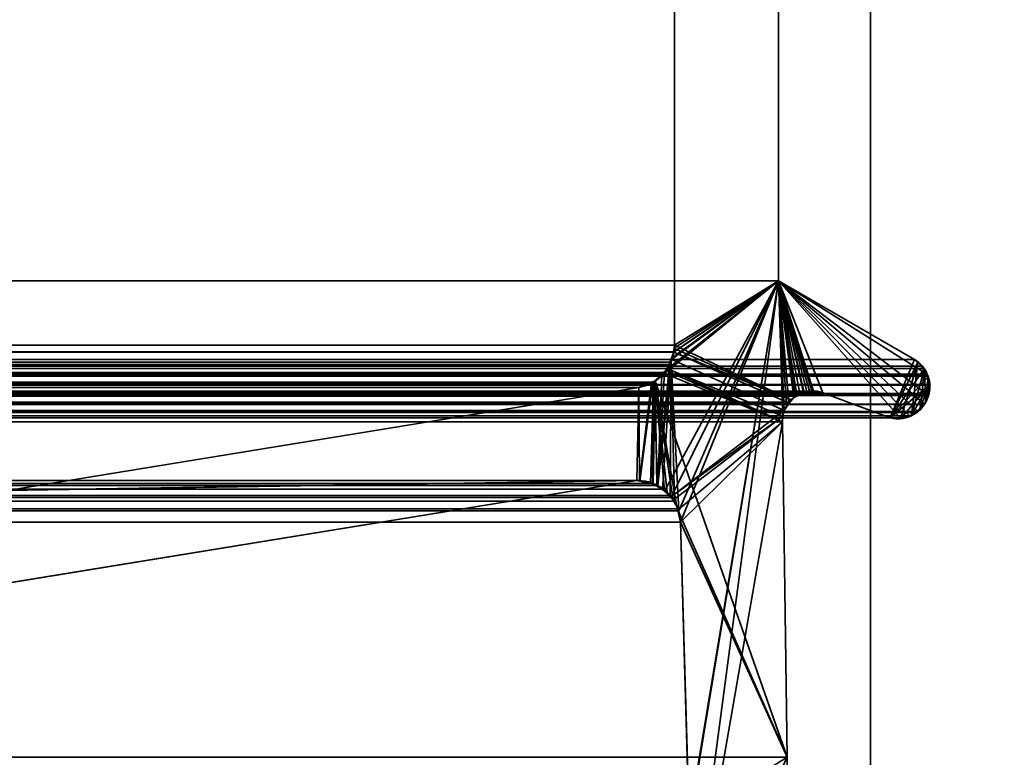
# Model space of a CAD drawing. Header units: millimetres. Extents: x -587 to 3688, y -115 to 120.
# Tile 464 of 656: x 1979 to 1989, y 3 to 10. Entities that reach past the tile are written whole.
import ezdxf

# ---------------------------------------------------------------- set-up
doc = ezdxf.new("R2010")
doc.units = ezdxf.units.MM
doc.layers.add('152', color=7, linetype='Continuous', true_color=0xffffff)

# ---------------------------------------------------------------- blocks, each defined once
blk = doc.blocks.new('UG_SURFACE_002')
at = {"layer": '152', "color": 252, "linetype": 'Continuous', "lineweight": 35}
for points in [[(2162.4999, -40, 2198), (2162.4999, 110, 2198), (837.5, 110, 2198), (837.5, -40, 2198)], [(987.5, -40, 2048.0001), (987.5, 110, 2048.0001), (2012.5, 110, 2048.0001), (2012.5, -40, 2048.0001)]]:
    blk.add_3dface(points, dxfattribs=at)
blk = doc.blocks.new('UG_SURFACE_054')
at = {"layer": '152', "color": 252, "linetype": 'Continuous', "lineweight": 35}
for points in [[(1011, -46.92, 2022.5), (1989, -46.92, 2022.5), (1989, 13.92, 2022.5), (1011, 13.92, 2022.5)], [(1012.5, -46.92, 2020.9999), (1012.5, 13.92, 2020.9999), (1987.5, 13.92, 2020.9999), (1987.5, -46.92, 2020.9999)], [(1987.5, -46.92, 2020.9999), (1987.5, 13.92, 2020.9999), (1989, 13.92, 2022.5), (1989, -46.92, 2022.5)]]:
    blk.add_3dface(points, dxfattribs=at)
blk = doc.blocks.new('UG_SURFACE_055')
at = {"layer": '152', "color": 252, "linetype": 'Continuous', "lineweight": 35}
for points in [[(1987.5, -46.92, 2020.9999), (1987.5, 13.92, 2020.9999), (1987.5, 13.92, -7), (1987.5, -46.92, -7)], [(1987.5, -46.92, -7), (1987.5, 13.92, -7), (1989, 13.92, -7), (1989, -46.92, -7)], [(1987.5, 13.92, 2020.9999), (1987.5, -46.92, 2020.9999), (1989, -46.92, 2022.5), (1989, 13.92, 2022.5)]]:
    blk.add_3dface(points, dxfattribs=at)
blk = doc.blocks.new('UG_SURFACE_057')
at = {"layer": '152', "color": 7, "linetype": 'Continuous', "lineweight": 35}
for points in [[(1014.4385, 6.7187, 2019.0616), (1014.4385, 11.8663, 2019.0616), (1985.5615, 11.8663, 2019.0616), (1985.5615, 6.7187, 2019.0616)], [(1985.5615, 6.7187, 2019.0616), (1985.5615, 11.8663, 2019.0616), (1986.5888, 11.6334, 2020.0887), (1986.5888, 7.3541, 2020.0887)], [(1986.5888, 7.3541, 2020.0887), (1986.5888, 11.6334, 2020.0887), (1013.4112, 11.6334, 2020.0887), (1013.4112, 7.3541, 2020.0887)], [(1987.9353, 6.5775, 2021.4353), (1986.5888, 7.3541, 2020.0887), (1013.4112, 7.3541, 2020.0887), (1012.0647, 6.5775, 2021.4353)], [(1986.5888, 7.3541, 2020.0887), (1985.6043, 5.0824, 2019.1042), (1985.527, 6.5518, 2019.027), (1985.5556, 6.6507, 2019.0556)], [(1985.5556, 6.6507, 2019.0556), (1985.5565, 6.6534, 2019.0566), (1986.5888, 7.3541, 2020.0887)], [(1986.5888, 7.3541, 2020.0887), (1985.5565, 6.6534, 2019.0566), (1985.5615, 6.7187, 2019.0616)], [(1985.6224, 4.9715, 2019.1224), (1985.6043, 5.0824, 2019.1042), (1986.5888, 7.3541, 2020.0887)], [(1985.7049, 2.0412, 2019.2049), (1985.6224, 4.9715, 2019.1224), (1986.5888, 7.3541, 2020.0887)], [(1985.6853, 0.5531, 2019.1853), (1986.5888, 7.3541, 2020.0887), (1986.6327, 6.0214, 2020.1328), (1986.6284, 5.9608, 2020.1285)], [(1985.6882, 1.8784, 2019.1882), (1986.5888, 7.3541, 2020.0887), (1985.6853, 0.5531, 2019.1853)], [(1986.5888, 7.3541, 2020.0887), (1985.6882, 1.8784, 2019.1882), (1985.7012, 1.9603, 2019.2013)], [(1986.5888, 7.3541, 2020.0887), (1985.7012, 1.9603, 2019.2013), (1985.7049, 2.0412, 2019.2049)], [(1988.0723, 6.222, 2021.5724), (1986.5888, 7.3541, 2020.0887), (1988.0571, 6.4344, 2021.5571), (1988.0626, 6.4236, 2021.5626)], [(1988.0571, 6.4344, 2021.5571), (1986.5888, 7.3541, 2020.0887), (1987.9353, 6.5775, 2021.4353), (1988.0043, 6.5123, 2021.5044)], [(1986.5888, 7.3541, 2020.0887), (1987.8838, 6.0204, 2021.3838), (1987.8387, 5.9996, 2021.3387), (1987.7932, 6.0002, 2021.2932)], [(1986.5888, 7.3541, 2020.0887), (1987.9681, 6.0644, 2021.4679), (1987.9593, 6.0552, 2021.4593), (1987.8838, 6.0204, 2021.3838)], [(1988.0723, 6.222, 2021.5724), (1988.0346, 6.1368, 2021.5347), (1986.5888, 7.3541, 2020.0887)], [(1986.5888, 7.3541, 2020.0887), (1987.0291, 6.2483, 2020.529), (1986.9342, 6.2604, 2020.4341)], [(1988.0346, 6.1368, 2021.5347), (1988.0327, 6.1326, 2021.5328), (1987.9681, 6.0644, 2021.4679), (1986.5888, 7.3541, 2020.0887)], [(1986.5888, 7.3541, 2020.0887), (1986.6465, 6.0731, 2020.1464), (1986.6327, 6.0214, 2020.1328)], [(1986.5888, 7.3541, 2020.0887), (1986.8951, 6.2655, 2020.395), (1986.8431, 6.248, 2020.3431)], [(1987.7932, 6.0002, 2021.2932), (1987.6932, 6.0016, 2021.1933), (1987.0291, 6.2483, 2020.529), (1986.5888, 7.3541, 2020.0887)], [(1986.5888, 7.3541, 2020.0887), (1986.6917, 6.1535, 2020.1917), (1986.6465, 6.0731, 2020.1464)], [(1986.5888, 7.3541, 2020.0887), (1986.7715, 6.2239, 2020.2715), (1986.7603, 6.214, 2020.2603)], [(1986.9342, 6.2604, 2020.4341), (1986.8951, 6.2655, 2020.395), (1986.5888, 7.3541, 2020.0887)], [(1986.8431, 6.248, 2020.3431), (1986.7715, 6.2239, 2020.2715), (1986.5888, 7.3541, 2020.0887)], [(1986.7603, 6.214, 2020.2603), (1986.6936, 6.1552, 2020.1936), (1986.6917, 6.1535, 2020.1917), (1986.5888, 7.3541, 2020.0887)], [(1014.4385, 6.7187, 2019.0616), (1985.5565, 6.6534, 2019.0566), (1985.5556, 6.6507, 2019.0556)], [(1014.4385, 6.7187, 2019.0616), (1985.5615, 6.7187, 2019.0616), (1985.5565, 6.6534, 2019.0566)], [(1985.5556, 6.6507, 2019.0556), (1014.4473, 6.6515, 2019.0525), (1014.4385, 6.7187, 2019.0616)], [(1014.4473, 6.6515, 2019.0525), (1985.5556, 6.6507, 2019.0556), (1985.527, 6.5518, 2019.027)], [(1014.4531, 6.6087, 2019.047), (1014.4473, 6.6515, 2019.0525), (1985.527, 6.5518, 2019.027)], [(1012.0647, 6.5775, 2021.4353), (1011.9947, 6.5146, 2021.5054), (1988.0043, 6.5123, 2021.5044)], [(1988.0043, 6.5123, 2021.5044), (1987.9353, 6.5775, 2021.4353), (1012.0647, 6.5775, 2021.4353)], [(1014.4531, 6.6087, 2019.047), (1985.527, 6.5518, 2019.027), (1985.512, 6.5272, 2019.012)], [(1985.512, 6.5272, 2019.012), (1014.4871, 6.5255, 2019.0129), (1014.4531, 6.6087, 2019.047)], [(1014.4925, 6.5122, 2019.0074), (1014.4871, 6.5255, 2019.0129), (1985.512, 6.5272, 2019.012)], [(1014.4925, 6.5122, 2019.0074), (1985.512, 6.5272, 2019.012), (1985.4639, 6.449, 2018.9638)], [(1985.4419, 5.297, 2018.9419), (1985.3976, 5.3323, 2018.8975), (1985.527, 6.5518, 2019.027)], [(1985.512, 6.5272, 2019.012), (1985.527, 6.5518, 2019.027), (1985.3976, 5.3323, 2018.8975)], [(1985.3976, 5.3323, 2018.8975), (1985.4639, 6.449, 2018.9638), (1985.512, 6.5272, 2019.012)], [(1985.527, 6.5518, 2019.027), (1985.5202, 5.2345, 2019.0203), (1985.4419, 5.297, 2018.9419)], [(1985.5615, 5.178, 2019.0616), (1985.5366, 5.2122, 2019.0365), (1985.5202, 5.2345, 2019.0203), (1985.527, 6.5518, 2019.027)], [(1985.527, 6.5518, 2019.027), (1985.6043, 5.0824, 2019.1042), (1985.5958, 5.1012, 2019.0959), (1985.5615, 5.178, 2019.0616)], [(1011.9365, 6.4244, 2021.5633), (1011.9354, 6.4222, 2021.5647), (1988.068, 6.4131, 2021.5681)], [(1011.9424, 6.4347, 2021.5576), (1011.9365, 6.4244, 2021.5633), (1988.0626, 6.4236, 2021.5626)], [(1988.068, 6.4131, 2021.5681), (1988.0626, 6.4236, 2021.5626), (1011.9365, 6.4244, 2021.5633)], [(1011.9799, 6.5013, 2021.5201), (1011.9424, 6.4347, 2021.5576), (1988.0571, 6.4344, 2021.5571)], [(1988.0626, 6.4236, 2021.5626), (1988.0571, 6.4344, 2021.5571), (1011.9424, 6.4347, 2021.5576)], [(1011.9947, 6.5146, 2021.5054), (1011.9799, 6.5013, 2021.5201), (1988.0294, 6.4886, 2021.5294)], [(1011.9799, 6.5013, 2021.5201), (1988.0571, 6.4344, 2021.5571), (1988.0294, 6.4886, 2021.5294)], [(1988.0294, 6.4886, 2021.5294), (1988.0043, 6.5123, 2021.5044), (1011.9947, 6.5146, 2021.5054)], [(1014.4925, 6.5122, 2019.0074), (1985.4639, 6.449, 2018.9638), (1985.4354, 6.4249, 2018.9354)], [(1985.4354, 6.4249, 2018.9354), (1014.5636, 6.4213, 2018.9364), (1014.4925, 6.5122, 2019.0074)], [(1014.5705, 6.4125, 2018.9295), (1014.5636, 6.4213, 2018.9364), (1985.4354, 6.4249, 2018.9354)], [(1014.625, 6.3688, 2018.8751), (1014.5705, 6.4125, 2018.9295), (1985.4354, 6.4249, 2018.9354)], [(1014.625, 6.3688, 2018.8751), (1985.4354, 6.4249, 2018.9354), (1985.3528, 6.3547, 2018.8527)], [(1985.3976, 5.3323, 2018.8975), (1985.3528, 6.3547, 2018.8527), (1985.4354, 6.4249, 2018.9354)], [(1985.4354, 6.4249, 2018.9354), (1985.4639, 6.449, 2018.9638), (1985.3976, 5.3323, 2018.8975)], [(1988.0043, 6.5123, 2021.5044), (1988.0294, 6.4886, 2021.5294), (1988.0571, 6.4344, 2021.5571)], [(1988.0723, 6.222, 2021.5724), (1988.0626, 6.4236, 2021.5626), (1988.068, 6.4131, 2021.5681), (1988.084, 6.331, 2021.584)], [(1988.0792, 6.243, 2021.5793), (1011.9154, 6.3315, 2021.5845), (1011.9141, 6.3011, 2021.5859)], [(1011.9158, 6.3416, 2021.5843), (1011.9154, 6.3315, 2021.5845), (1988.084, 6.331, 2021.584)], [(1011.9154, 6.3315, 2021.5845), (1988.0792, 6.243, 2021.5793), (1988.0856, 6.3226, 2021.5857)], [(1988.0856, 6.3226, 2021.5857), (1988.084, 6.331, 2021.584), (1011.9154, 6.3315, 2021.5845)], [(1011.9354, 6.4222, 2021.5647), (1011.9158, 6.3416, 2021.5843), (1988.084, 6.331, 2021.584)], [(1011.9354, 6.4222, 2021.5647), (1988.084, 6.331, 2021.584), (1988.068, 6.4131, 2021.5681)], [(1014.625, 6.3688, 2018.8751), (1985.3528, 6.3547, 2018.8527), (1985.3343, 6.3481, 2018.8344)], [(1985.3343, 6.3481, 2018.8344), (1014.6664, 6.3523, 2018.8336), (1014.625, 6.3688, 2018.8751)], [(1014.6664, 6.3523, 2018.8336), (1985.3343, 6.3481, 2018.8344), (1985.2079, 6.3024, 2018.708)], [(1985.2079, 6.3024, 2018.708), (1014.7921, 6.3024, 2018.708), (1014.6664, 6.3523, 2018.8336)], [(1985.2079, 6.3024, 2018.708), (1985.3343, 6.3481, 2018.8344), (1985.2164, 5.3809, 2018.7163)], [(1985.3245, 5.3519, 2018.8246), (1985.2164, 5.3809, 2018.7163), (1985.3343, 6.3481, 2018.8344), (1985.3528, 6.3547, 2018.8527)], [(1985.3528, 6.3547, 2018.8527), (1985.3976, 5.3323, 2018.8975), (1985.3245, 5.3519, 2018.8246)], [(1988.0723, 6.222, 2021.5724), (1988.084, 6.331, 2021.584), (1988.0856, 6.3226, 2021.5857), (1988.0792, 6.243, 2021.5793)], [(1011.9141, 6.3011, 2021.5859), (1011.9234, 6.2316, 2021.5766), (1988.0766, 6.2316, 2021.5766)], [(1988.0766, 6.2316, 2021.5766), (1988.0792, 6.243, 2021.5793), (1011.9141, 6.3011, 2021.5859)], [(1011.9234, 6.2316, 2021.5766), (1011.9276, 6.2218, 2021.5724), (1988.0723, 6.222, 2021.5724)], [(1988.0723, 6.222, 2021.5724), (1988.0766, 6.2316, 2021.5766), (1011.9234, 6.2316, 2021.5766)], [(1987.0291, 6.2483, 2020.529), (1987.6932, 6.0016, 2021.1933), (1012.3068, 6.0016, 2021.1933), (1012.9709, 6.2483, 2020.529)], [(1012.9709, 6.2483, 2020.529), (1013.0657, 6.2609, 2020.4341), (1986.9342, 6.2604, 2020.4341)], [(1986.9342, 6.2604, 2020.4341), (1987.0291, 6.2483, 2020.529), (1012.9709, 6.2483, 2020.529)], [(1986.8951, 6.2655, 2020.395), (1013.0657, 6.2609, 2020.4341), (1013.1023, 6.2657, 2020.3977)], [(1986.8951, 6.2655, 2020.395), (1986.9342, 6.2604, 2020.4341), (1013.0657, 6.2609, 2020.4341)], [(1013.1023, 6.2657, 2020.3977), (1986.8431, 6.248, 2020.3431), (1986.8951, 6.2655, 2020.395)], [(1013.1023, 6.2657, 2020.3977), (1013.1569, 6.2479, 2020.3431), (1986.8431, 6.248, 2020.3431)], [(1986.7715, 6.2239, 2020.2715), (1986.8431, 6.248, 2020.3431), (1013.1569, 6.2479, 2020.3431)], [(1986.7715, 6.2239, 2020.2715), (1013.1569, 6.2479, 2020.3431), (1013.2265, 6.2251, 2020.2734)], [(1021.0108, 5.2872, 2012.4891), (1014.7921, 6.3024, 2018.708), (1985.2079, 6.3024, 2018.708), (1978.9892, 5.2872, 2012.4891)], [(1978.9892, 5.2872, 2012.4891), (1985.2079, 6.3024, 2018.708), (1985.1892, 5.381, 2018.6892), (1976.0852, 3.8982, 2009.5851)], [(1985.2079, 6.3024, 2018.708), (1985.2164, 5.3809, 2018.7163), (1985.1892, 5.381, 2018.6892)], [(1988.0792, 6.243, 2021.5793), (1988.0766, 6.2316, 2021.5766), (1988.0723, 6.222, 2021.5724)], [(1988.0723, 6.222, 2021.5724), (1011.9276, 6.2218, 2021.5724), (1011.9596, 6.1447, 2021.5404)], [(1988.0723, 6.222, 2021.5724), (1011.9596, 6.1447, 2021.5404), (1011.9656, 6.1377, 2021.5344)], [(1011.9656, 6.1377, 2021.5344), (1988.0346, 6.1368, 2021.5347), (1988.0723, 6.222, 2021.5724)], [(1988.0346, 6.1368, 2021.5347), (1011.9656, 6.1377, 2021.5344), (1012.0267, 6.0664, 2021.4734)], [(1988.0327, 6.1326, 2021.5328), (1988.0346, 6.1368, 2021.5347), (1012.0267, 6.0664, 2021.4734)], [(1988.0327, 6.1326, 2021.5328), (1012.0267, 6.0664, 2021.4734), (1012.0314, 6.0638, 2021.4686)], [(1012.0314, 6.0638, 2021.4686), (1987.9681, 6.0644, 2021.4679), (1988.0327, 6.1326, 2021.5328)], [(1013.2265, 6.2251, 2020.2734), (1986.7603, 6.214, 2020.2603), (1986.7715, 6.2239, 2020.2715)], [(1013.2265, 6.2251, 2020.2734), (1013.2396, 6.2137, 2020.2603), (1986.7603, 6.214, 2020.2603)], [(1986.7603, 6.214, 2020.2603), (1013.2396, 6.2137, 2020.2603), (1013.3065, 6.1556, 2020.1936)], [(1013.3065, 6.1556, 2020.1936), (1986.6936, 6.1552, 2020.1936), (1986.7603, 6.214, 2020.2603)], [(1986.6917, 6.1535, 2020.1917), (1013.3065, 6.1556, 2020.1936), (1013.3069, 6.1552, 2020.1931)], [(1986.6917, 6.1535, 2020.1917), (1986.6936, 6.1552, 2020.1936), (1013.3065, 6.1556, 2020.1936)], [(1013.3069, 6.1552, 2020.1931), (1986.6465, 6.0731, 2020.1464), (1986.6917, 6.1535, 2020.1917)], [(1013.3069, 6.1552, 2020.1931), (1013.3535, 6.0731, 2020.1464), (1986.6465, 6.0731, 2020.1464)], [(1987.9593, 6.0552, 2021.4593), (1987.9681, 6.0644, 2021.4679), (1012.0314, 6.0638, 2021.4686)], [(1012.0314, 6.0638, 2021.4686), (1012.116, 6.018, 2021.384), (1987.8838, 6.0204, 2021.3838)], [(1987.8838, 6.0204, 2021.3838), (1987.9593, 6.0552, 2021.4593), (1012.0314, 6.0638, 2021.4686)], [(1986.6327, 6.0214, 2020.1328), (1013.3535, 6.0731, 2020.1464), (1013.3715, 5.9802, 2020.1285)], [(1986.6327, 6.0214, 2020.1328), (1986.6465, 6.0731, 2020.1464), (1013.3535, 6.0731, 2020.1464)], [(1987.8387, 5.9996, 2021.3387), (1987.8838, 6.0204, 2021.3838), (1012.116, 6.018, 2021.384)], [(1987.8387, 5.9996, 2021.3387), (1012.116, 6.018, 2021.384), (1012.1393, 6.0054, 2021.3606)], [(1012.1393, 6.0054, 2021.3606), (1012.2069, 6.0038, 2021.2932), (1987.7932, 6.0002, 2021.2932)], [(1987.7932, 6.0002, 2021.2932), (1987.8387, 5.9996, 2021.3387), (1012.1393, 6.0054, 2021.3606)], [(1012.2069, 6.0038, 2021.2932), (1012.3068, 6.0016, 2021.1933), (1987.6932, 6.0016, 2021.1933)], [(1987.6932, 6.0016, 2021.1933), (1987.7932, 6.0002, 2021.2932), (1012.2069, 6.0038, 2021.2932)], [(1986.675, 2.6459, 2020.175), (1986.6284, 5.9608, 2020.1285), (1013.3716, 5.9608, 2020.1285), (1013.325, 2.6459, 2020.175)], [(1013.3715, 5.9802, 2020.1285), (1986.6284, 5.9608, 2020.1285), (1986.6327, 6.0214, 2020.1328)], [(1013.3715, 5.9802, 2020.1285), (1013.3716, 5.9608, 2020.1285), (1986.6284, 5.9608, 2020.1285)], [(1985.6876, 0.5521, 2019.1877), (1985.6853, 0.5531, 2019.1853), (1986.6284, 5.9608, 2020.1285)], [(1985.6876, 0.5521, 2019.1877), (1986.6284, 5.9608, 2020.1285), (1986.675, 2.6459, 2020.175)], [(1014.5571, 5.2979, 2018.9428), (1014.6747, 5.3615, 2018.8253), (1985.3245, 5.3519, 2018.8246)], [(1985.2164, 5.3809, 2018.7163), (1014.6747, 5.3615, 2018.8253), (1014.6782, 5.3634, 2018.8217)], [(1985.2164, 5.3809, 2018.7163), (1985.3245, 5.3519, 2018.8246), (1014.6747, 5.3615, 2018.8253)], [(1014.6782, 5.3634, 2018.8217), (1014.8108, 5.381, 2018.6892), (1985.1892, 5.381, 2018.6892)], [(1985.1892, 5.381, 2018.6892), (1985.2164, 5.3809, 2018.7163), (1014.6782, 5.3634, 2018.8217)], [(1014.8108, 5.381, 2018.6892), (1023.9148, 3.8982, 2009.5851), (1976.0852, 3.8982, 2009.5851), (1985.1892, 5.381, 2018.6892)], [(1985.5202, 5.2345, 2019.0203), (1014.4651, 5.2089, 2019.0349), (1014.528, 5.2822, 2018.9719)], [(1985.5202, 5.2345, 2019.0203), (1014.528, 5.2822, 2018.9719), (1014.5571, 5.2979, 2018.9428)], [(1985.3245, 5.3519, 2018.8246), (1985.3976, 5.3323, 2018.8975), (1014.5571, 5.2979, 2018.9428)], [(1985.3976, 5.3323, 2018.8975), (1985.4419, 5.297, 2018.9419), (1014.5571, 5.2979, 2018.9428)], [(1014.5571, 5.2979, 2018.9428), (1985.4419, 5.297, 2018.9419), (1985.5202, 5.2345, 2019.0203)], [(1985.5615, 5.178, 2019.0616), (1014.4042, 5.1012, 2019.0959), (1014.4385, 5.178, 2019.0616)], [(1985.5615, 5.178, 2019.0616), (1985.5958, 5.1012, 2019.0959), (1014.4042, 5.1012, 2019.0959)], [(1985.5615, 5.178, 2019.0616), (1014.4385, 5.178, 2019.0616), (1014.4651, 5.2089, 2019.0349)], [(1985.5202, 5.2345, 2019.0203), (1985.5366, 5.2122, 2019.0365), (1014.4651, 5.2089, 2019.0349)], [(1014.4651, 5.2089, 2019.0349), (1985.5366, 5.2122, 2019.0365), (1985.5615, 5.178, 2019.0616)], [(1985.6224, 4.9715, 2019.1224), (1014.3776, 4.9715, 2019.1224), (1014.3957, 5.0824, 2019.1042)], [(1014.3957, 5.0824, 2019.1042), (1014.4042, 5.1012, 2019.0959), (1985.5958, 5.1012, 2019.0959), (1985.6043, 5.0824, 2019.1042)], [(1985.6043, 5.0824, 2019.1042), (1985.6224, 4.9715, 2019.1224), (1014.3957, 5.0824, 2019.1042)], [(1014.2951, 2.0412, 2019.2049), (1014.3776, 4.9715, 2019.1224), (1985.6224, 4.9715, 2019.1224), (1985.7049, 2.0412, 2019.2049)]]:
    blk.add_3dface(points, dxfattribs=at)
blk = doc.blocks.new('UG_SURFACE_058')
at = {"layer": '152', "color": 7, "linetype": 'Continuous', "lineweight": 35}
for points in [[(1986.5888, 11.6334, -7), (1986.5888, 7.3541, -7), (1985.5615, 6.7187, -7), (1985.5615, 11.8663, -7)], [(1986.5888, 7.3541, 2020.0887), (1986.5888, 11.6334, 2020.0887), (1985.5615, 11.8663, 2019.0616), (1985.5615, 6.7187, 2019.0616)], [(1985.5615, 6.7187, 2019.0616), (1985.5615, 11.8663, 2019.0616), (1985.5615, 11.8663, -7), (1985.5615, 6.7187, -7)], [(1986.5888, 7.3541, -7), (1986.5888, 11.6334, -7), (1986.5888, 11.6334, 2020.0887), (1986.5888, 7.3541, 2020.0887)], [(1986.5888, 7.3541, 2020.0887), (1985.3693, 6.365, 2018.8692), (1985.3867, 5.3379, 2018.8868), (1985.462, 5.2773, 2018.9619)], [(1985.4517, 6.4465, 2018.9517), (1985.3693, 6.365, 2018.8692), (1986.5888, 7.3541, 2020.0887)], [(1986.5888, 7.3541, 2020.0887), (1985.4754, 6.4699, 2018.9755), (1985.4517, 6.4465, 2018.9517)], [(1985.462, 5.2773, 2018.9619), (1985.5305, 5.2222, 2019.0306), (1986.5888, 7.3541, 2020.0887)], [(1986.5888, 7.3541, 2020.0887), (1985.491, 6.4854, 2018.991), (1985.4754, 6.4699, 2018.9755)], [(1985.5359, 6.5803, 2019.0358), (1985.491, 6.4854, 2018.991), (1986.5888, 7.3541, 2020.0887)], [(1986.6465, 6.0731, 2020.1464), (1986.6681, 6.1188, 2020.1681), (1986.5888, 7.3541, 2020.0887), (1985.5305, 5.2222, 2019.0306)], [(1986.5888, 7.3541, 2020.0887), (1985.5433, 6.596, 2019.0432), (1985.5359, 6.5803, 2019.0358)], [(1985.5571, 6.6889, 2019.057), (1985.5433, 6.596, 2019.0432), (1986.5888, 7.3541, 2020.0887)], [(1986.5888, 7.3541, 2020.0887), (1985.5615, 6.7187, 2019.0616), (1985.5571, 6.6889, 2019.057)], [(1986.7524, 6.2053, -7), (1986.7128, 6.1775, -7), (1985.5615, 6.7187, -7), (1986.5888, 7.3541, -7)], [(1987.9353, 6.5775, -7), (1986.5888, 7.3541, -7), (1986.5888, 7.3541, 2020.0887), (1987.9353, 6.5775, 2021.4353)], [(1986.5888, 7.3541, -7), (1986.8017, 6.2399, -7), (1986.7524, 6.2053, -7)], [(1986.5888, 7.3541, -7), (1986.9205, 6.267, -7), (1986.8373, 6.248, -7)], [(1987.6932, 6.0016, -7), (1987.0291, 6.2483, -7), (1986.5888, 7.3541, -7), (1987.9353, 6.5775, -7)], [(1986.8373, 6.248, -7), (1986.8017, 6.2399, -7), (1986.5888, 7.3541, -7)], [(1986.5888, 7.3541, -7), (1987.0291, 6.2483, -7), (1986.9344, 6.2646, -7)], [(1986.9344, 6.2646, -7), (1986.9205, 6.267, -7), (1986.5888, 7.3541, -7)], [(1986.5888, 7.3541, 2020.0887), (1986.7417, 6.2033, 2020.2415), (1986.75, 6.2071, 2020.2501)], [(1986.5888, 7.3541, 2020.0887), (1986.6681, 6.1188, 2020.1681), (1986.6915, 6.1456, 2020.1914)], [(1986.5888, 7.3541, 2020.0887), (1986.8686, 6.2615, 2020.3686), (1986.9344, 6.2561, 2020.4344)], [(1986.75, 6.2071, 2020.2501), (1986.8375, 6.2472, 2020.3376), (1986.5888, 7.3541, 2020.0887)], [(1986.9344, 6.2561, 2020.4344), (1987.0291, 6.2483, 2020.529), (1986.5888, 7.3541, 2020.0887)], [(1986.6915, 6.1456, 2020.1914), (1986.7417, 6.2033, 2020.2415), (1986.5888, 7.3541, 2020.0887)], [(1986.8375, 6.2472, 2020.3376), (1986.8686, 6.2615, 2020.3686), (1986.5888, 7.3541, 2020.0887)], [(1987.9353, 6.5775, 2021.4353), (1986.5888, 7.3541, 2020.0887), (1987.0291, 6.2483, 2020.529), (1987.6932, 6.0016, 2021.1933)], [(1985.5615, 6.7187, -7), (1985.559, 6.688, -7), (1985.5571, 6.6889, 2019.057)], [(1985.5571, 6.6889, 2019.057), (1985.5615, 6.7187, 2019.0616), (1985.5615, 6.7187, -7)], [(1985.559, 6.688, -7), (1985.5615, 6.7187, -7), (1986.7128, 6.1775, -7)], [(1986.6935, 6.1471, -7), (1986.6465, 6.0731, -7), (1985.5292, 6.5819, -7), (1985.5559, 6.6496, -7)], [(1985.5559, 6.6496, -7), (1985.5292, 6.5819, -7), (1985.5359, 6.5803, 2019.0358)], [(1985.559, 6.688, -7), (1985.5559, 6.6496, -7), (1985.5359, 6.5803, 2019.0358)], [(1985.5359, 6.5803, 2019.0358), (1985.5433, 6.596, 2019.0432), (1985.559, 6.688, -7)], [(1985.5433, 6.596, 2019.0432), (1985.5571, 6.6889, 2019.057), (1985.559, 6.688, -7)], [(1986.7128, 6.1775, -7), (1985.5559, 6.6496, -7), (1985.559, 6.688, -7)], [(1985.5559, 6.6496, -7), (1986.7128, 6.1775, -7), (1986.6935, 6.1471, -7)], [(1985.5292, 6.5819, -7), (1985.4916, 6.4863, -7), (1985.491, 6.4854, 2018.991)], [(1985.491, 6.4854, 2018.991), (1985.5359, 6.5803, 2019.0358), (1985.5292, 6.5819, -7)], [(1985.4916, 6.4863, -7), (1985.5292, 6.5819, -7), (1986.6465, 6.0731, -7), (1986.6321, 6.0177, -7)], [(1987.9353, 6.5775, -7), (1987.9488, 6.5687, -7), (1987.9656, 6.5516, -7), (1987.6932, 6.0016, -7)], [(1987.6932, 6.0016, 2021.1933), (1987.9657, 6.5488, 2021.4658), (1987.9353, 6.5775, 2021.4353)], [(1987.6932, 6.0016, -7), (1987.9656, 6.5516, -7), (1988.0304, 6.485, -7)], [(1987.9657, 6.5488, 2021.4658), (1987.6932, 6.0016, 2021.1933), (1987.8031, 6.0057, 2021.3032)], [(1987.9657, 6.5488, 2021.4658), (1987.8031, 6.0057, 2021.3032), (1987.8696, 6.0082, 2021.3697), (1987.9025, 6.028, 2021.4026)], [(1988.0309, 6.4854, 2021.5309), (1988.0294, 6.4886, 2021.5294), (1987.9657, 6.5488, 2021.4658), (1987.9025, 6.028, 2021.4026)], [(1987.9656, 6.5516, -7), (1987.9488, 6.5687, -7), (1987.9353, 6.5775, 2021.4353)], [(1987.9353, 6.5775, 2021.4353), (1987.9657, 6.5488, 2021.4658), (1987.9656, 6.5516, -7)], [(1987.9488, 6.5687, -7), (1987.9353, 6.5775, -7), (1987.9353, 6.5775, 2021.4353)], [(1988.0304, 6.485, -7), (1987.9656, 6.5516, -7), (1987.9657, 6.5488, 2021.4658)], [(1987.9657, 6.5488, 2021.4658), (1988.0294, 6.4886, 2021.5294), (1988.0304, 6.485, -7)], [(1985.3693, 6.365, 2018.8692), (1985.4517, 6.4465, 2018.9517), (1985.4498, 6.4447, -7)], [(1985.4498, 6.4447, -7), (1985.3703, 6.3656, -7), (1985.3693, 6.365, 2018.8692)], [(1986.6284, 5.9608, -7), (1986.675, 2.6459, -7), (1985.3703, 6.3656, -7), (1985.4498, 6.4447, -7)], [(1986.6284, 5.9608, -7), (1985.4498, 6.4447, -7), (1985.4743, 6.4691, -7)], [(1985.4743, 6.4691, -7), (1985.4498, 6.4447, -7), (1985.4517, 6.4465, 2018.9517)], [(1985.4517, 6.4465, 2018.9517), (1985.4754, 6.4699, 2018.9755), (1985.4743, 6.4691, -7)], [(1985.4743, 6.4691, -7), (1985.4916, 6.4863, -7), (1986.6284, 5.9608, -7)], [(1985.4916, 6.4863, -7), (1985.4743, 6.4691, -7), (1985.4754, 6.4699, 2018.9755)], [(1985.4754, 6.4699, 2018.9755), (1985.491, 6.4854, 2018.991), (1985.4916, 6.4863, -7)], [(1986.6321, 6.0177, -7), (1986.6284, 5.9608, -7), (1985.4916, 6.4863, -7)], [(1988.0304, 6.485, -7), (1988.0347, 6.4807, -7), (1988.0645, 6.4048, -7), (1987.6932, 6.0016, -7)], [(1988.0309, 6.4854, 2021.5309), (1987.9025, 6.028, 2021.4026), (1987.9876, 6.0792, 2021.4877), (1987.9889, 6.0809, 2021.4889)], [(1987.9889, 6.0809, 2021.4889), (1988.0427, 6.1542, 2021.5428), (1988.0309, 6.4854, 2021.5309)], [(1988.0294, 6.4886, 2021.5294), (1988.0309, 6.4854, 2021.5309), (1988.0304, 6.485, -7)], [(1988.0347, 6.4807, -7), (1988.0304, 6.485, -7), (1988.0309, 6.4854, 2021.5309)], [(1988.0645, 6.4048, -7), (1988.0347, 6.4807, -7), (1988.0309, 6.4854, 2021.5309)], [(1988.0309, 6.4854, 2021.5309), (1988.0679, 6.405, 2021.5678), (1988.0645, 6.4048, -7)], [(1988.0679, 6.405, 2021.5678), (1988.0309, 6.4854, 2021.5309), (1988.0427, 6.1542, 2021.5428)], [(1985.3468, 6.3562, 2018.8468), (1985.2079, 6.3024, 2018.708), (1985.1892, 5.381, 2018.6892), (1985.2177, 5.3748, 2018.7178)], [(1985.2176, 5.3764, -7), (1985.1892, 5.381, -7), (1985.2079, 6.3024, -7), (1985.346, 6.3561, -7)], [(1985.2079, 6.3024, 2018.708), (1985.3468, 6.3562, 2018.8468), (1985.346, 6.3561, -7)], [(1985.346, 6.3561, -7), (1985.2079, 6.3024, -7), (1985.2079, 6.3024, 2018.708)], [(1985.346, 6.3561, -7), (1985.3436, 5.3562, -7), (1985.2176, 5.3764, -7)], [(1985.2177, 5.3748, 2018.7178), (1985.3517, 5.3455, 2018.8518), (1985.3693, 6.365, 2018.8692), (1985.3468, 6.3562, 2018.8468)], [(1985.346, 6.3561, -7), (1985.3703, 6.3656, -7), (1985.3436, 5.3562, -7)], [(1985.3516, 5.3513, -7), (1985.3436, 5.3562, -7), (1985.3703, 6.3656, -7)], [(1985.3703, 6.3656, -7), (1985.346, 6.3561, -7), (1985.3468, 6.3562, 2018.8468)], [(1985.3468, 6.3562, 2018.8468), (1985.3693, 6.365, 2018.8692), (1985.3703, 6.3656, -7)], [(1985.4631, 5.2826, -7), (1985.3516, 5.3513, -7), (1985.3703, 6.3656, -7)], [(1985.3517, 5.3455, 2018.8518), (1985.3867, 5.3379, 2018.8868), (1985.3693, 6.365, 2018.8692)], [(1985.3703, 6.3656, -7), (1985.4904, 5.2657, -7), (1985.4631, 5.2826, -7)], [(1985.3703, 6.3656, -7), (1985.5816, 5.1408, -7), (1985.5469, 5.1883, -7)], [(1985.5469, 5.1883, -7), (1985.4904, 5.2657, -7), (1985.3703, 6.3656, -7)], [(1985.5944, 5.0879, -7), (1985.5816, 5.1408, -7), (1985.3703, 6.3656, -7), (1986.675, 2.6459, -7)], [(1988.0645, 6.4048, -7), (1988.0812, 6.3623, -7), (1988.0798, 6.3226, -7), (1987.6932, 6.0016, -7)], [(1988.0832, 6.3218, 2021.5833), (1988.0757, 6.388, 2021.5757), (1988.0679, 6.405, 2021.5678), (1988.0427, 6.1542, 2021.5428)], [(1988.0812, 6.3623, -7), (1988.0645, 6.4048, -7), (1988.0679, 6.405, 2021.5678)], [(1988.0679, 6.405, 2021.5678), (1988.0757, 6.388, 2021.5757), (1988.0812, 6.3623, -7)], [(1988.0798, 6.3226, -7), (1988.0812, 6.3623, -7), (1988.0757, 6.388, 2021.5757)], [(1988.0757, 6.388, 2021.5757), (1988.0832, 6.3218, 2021.5833), (1988.0798, 6.3226, -7)], [(1976.0852, 3.8982, 2009.5851), (1985.1892, 5.381, 2018.6892), (1985.2079, 6.3024, 2018.708), (1978.9892, 5.2872, 2012.4891)], [(1978.9892, 5.2872, -7), (1985.2079, 6.3024, -7), (1985.1892, 5.381, -7)], [(1978.9892, 5.2872, 2012.4891), (1985.2079, 6.3024, 2018.708), (1985.2079, 6.3024, -7), (1978.9892, 5.2872, -7)], [(1986.8017, 6.2399, -7), (1986.8375, 6.2472, 2020.3376), (1986.75, 6.2071, 2020.2501)], [(1986.75, 6.2071, 2020.2501), (1986.7524, 6.2053, -7), (1986.8017, 6.2399, -7)], [(1986.8017, 6.2399, -7), (1986.8373, 6.248, -7), (1986.8375, 6.2472, 2020.3376)], [(1986.8686, 6.2615, 2020.3686), (1986.8373, 6.248, -7), (1986.9205, 6.267, -7)], [(1986.8686, 6.2615, 2020.3686), (1986.8375, 6.2472, 2020.3376), (1986.8373, 6.248, -7)], [(1986.9205, 6.267, -7), (1986.9344, 6.2561, 2020.4344), (1986.8686, 6.2615, 2020.3686)], [(1986.9205, 6.267, -7), (1986.9344, 6.2646, -7), (1986.9344, 6.2561, 2020.4344)], [(1986.9344, 6.2561, 2020.4344), (1986.9344, 6.2646, -7), (1987.0291, 6.2483, -7)], [(1987.0291, 6.2483, -7), (1987.0291, 6.2483, 2020.529), (1986.9344, 6.2561, 2020.4344)], [(1987.0291, 6.2483, -7), (1987.6932, 6.0016, -7), (1987.6932, 6.0016, 2021.1933), (1987.0291, 6.2483, 2020.529)], [(1987.8035, 5.9974, -7), (1987.6932, 6.0016, -7), (1988.0798, 6.3226, -7)], [(1987.9028, 6.0261, -7), (1987.8236, 5.9966, -7), (1987.8035, 5.9974, -7), (1988.0798, 6.3226, -7)], [(1987.9847, 6.0854, -7), (1987.9326, 6.0372, -7), (1987.9028, 6.0261, -7), (1988.0798, 6.3226, -7)], [(1987.9847, 6.0854, -7), (1988.0798, 6.3226, -7), (1988.0766, 6.2316, -7), (1988.0406, 6.1534, -7)], [(1988.0427, 6.1542, 2021.5428), (1988.0406, 6.1534, -7), (1988.0766, 6.2316, -7)], [(1988.0832, 6.3218, 2021.5833), (1988.0427, 6.1542, 2021.5428), (1988.0539, 6.1695, 2021.554), (1988.0766, 6.2316, 2021.5766)], [(1988.0766, 6.2316, -7), (1988.0539, 6.1695, 2021.554), (1988.0427, 6.1542, 2021.5428)], [(1988.0766, 6.2316, -7), (1988.0766, 6.2316, 2021.5766), (1988.0539, 6.1695, 2021.554)], [(1988.0798, 6.3226, -7), (1988.0859, 6.2992, 2021.5857), (1988.0766, 6.2316, 2021.5766)], [(1988.0766, 6.2316, 2021.5766), (1988.0766, 6.2316, -7), (1988.0798, 6.3226, -7)], [(1988.0766, 6.2316, 2021.5766), (1988.0859, 6.2992, 2021.5857), (1988.0832, 6.3218, 2021.5833)], [(1988.0798, 6.3226, -7), (1988.0832, 6.3218, 2021.5833), (1988.0859, 6.2992, 2021.5857)], [(1986.6681, 6.1188, 2020.1681), (1986.6465, 6.0731, -7), (1986.6935, 6.1471, -7)], [(1986.6935, 6.1471, -7), (1986.6915, 6.1456, 2020.1914), (1986.6681, 6.1188, 2020.1681)], [(1986.7417, 6.2033, 2020.2415), (1986.6915, 6.1456, 2020.1914), (1986.6935, 6.1471, -7)], [(1986.7417, 6.2033, 2020.2415), (1986.6935, 6.1471, -7), (1986.7128, 6.1775, -7)], [(1986.7417, 6.2033, 2020.2415), (1986.7128, 6.1775, -7), (1986.7524, 6.2053, -7)], [(1986.7524, 6.2053, -7), (1986.75, 6.2071, 2020.2501), (1986.7417, 6.2033, 2020.2415)], [(1988.0406, 6.1534, -7), (1988.0273, 6.1249, -7), (1987.9847, 6.0854, -7)], [(1988.0273, 6.1249, -7), (1988.0427, 6.1542, 2021.5428), (1987.9889, 6.0809, 2021.4889)], [(1988.0273, 6.1249, -7), (1988.0406, 6.1534, -7), (1988.0427, 6.1542, 2021.5428)], [(1985.5305, 5.2222, 2019.0306), (1986.6321, 6.0177, 2020.1321), (1986.6465, 6.0731, 2020.1464)], [(1986.6321, 6.0177, -7), (1986.6465, 6.0731, 2020.1464), (1986.6321, 6.0177, 2020.1321)], [(1986.6321, 6.0177, -7), (1986.6465, 6.0731, -7), (1986.6465, 6.0731, 2020.1464)], [(1986.6681, 6.1188, 2020.1681), (1986.6465, 6.0731, 2020.1464), (1986.6465, 6.0731, -7)], [(1987.9847, 6.0854, -7), (1987.9876, 6.0792, 2021.4877), (1987.9025, 6.028, 2021.4026)], [(1987.9025, 6.028, 2021.4026), (1987.9326, 6.0372, -7), (1987.9847, 6.0854, -7)], [(1987.9025, 6.028, 2021.4026), (1987.9028, 6.0261, -7), (1987.9326, 6.0372, -7)], [(1987.9889, 6.0809, 2021.4889), (1987.9847, 6.0854, -7), (1988.0273, 6.1249, -7)], [(1987.9847, 6.0854, -7), (1987.9889, 6.0809, 2021.4889), (1987.9876, 6.0792, 2021.4877)], [(1986.6321, 6.0177, 2020.1321), (1985.5305, 5.2222, 2019.0306), (1985.549, 5.1885, 2019.0489)], [(1985.549, 5.1885, 2019.0489), (1985.6005, 5.0942, 2019.1004), (1986.6284, 5.9608, 2020.1285), (1986.6321, 6.0177, 2020.1321)], [(1986.6284, 5.9608, 2020.1285), (1985.6005, 5.0942, 2019.1004), (1985.6013, 5.0895, 2019.1014), (1985.6224, 4.9715, 2019.1224)], [(1986.675, 2.6459, 2020.175), (1986.6284, 5.9608, 2020.1285), (1985.6224, 4.9715, 2019.1224), (1985.7049, 2.0412, 2019.2049)], [(1986.6321, 6.0177, 2020.1321), (1986.6284, 5.9608, -7), (1986.6321, 6.0177, -7)], [(1986.6321, 6.0177, 2020.1321), (1986.6284, 5.9608, 2020.1285), (1986.6284, 5.9608, -7)], [(1986.675, 2.6459, -7), (1986.6284, 5.9608, -7), (1986.6284, 5.9608, 2020.1285), (1986.675, 2.6459, 2020.175)], [(1987.8035, 5.9974, -7), (1987.8031, 6.0057, 2021.3032), (1987.6932, 6.0016, 2021.1933)], [(1987.6932, 6.0016, 2021.1933), (1987.6932, 6.0016, -7), (1987.8035, 5.9974, -7)], [(1987.9028, 6.0261, -7), (1987.8696, 6.0082, 2021.3697), (1987.8031, 6.0057, 2021.3032)], [(1987.8031, 6.0057, 2021.3032), (1987.8236, 5.9966, -7), (1987.9028, 6.0261, -7)], [(1987.8031, 6.0057, 2021.3032), (1987.8035, 5.9974, -7), (1987.8236, 5.9966, -7)], [(1987.9028, 6.0261, -7), (1987.9025, 6.028, 2021.4026), (1987.8696, 6.0082, 2021.3697)], [(1985.1892, 5.381, -7), (1976.0852, 3.8982, -7), (1978.9213, 5.2819, -7), (1978.9553, 5.2832, -7)], [(1985.1892, 5.381, 2018.6892), (1976.0852, 3.8982, 2009.5851), (1976.0852, 3.8982, -7), (1985.1892, 5.381, -7)], [(1985.1892, 5.381, -7), (1978.9553, 5.2832, -7), (1978.9892, 5.2872, -7)], [(1985.2176, 5.3764, -7), (1985.2177, 5.3748, 2018.7178), (1985.1892, 5.381, 2018.6892)], [(1985.1892, 5.381, 2018.6892), (1985.1892, 5.381, -7), (1985.2176, 5.3764, -7)], [(1985.2177, 5.3748, 2018.7178), (1985.2176, 5.3764, -7), (1985.3436, 5.3562, -7)], [(1985.3436, 5.3562, -7), (1985.3517, 5.3455, 2018.8518), (1985.2177, 5.3748, 2018.7178)], [(1985.3436, 5.3562, -7), (1985.3516, 5.3513, -7), (1985.3517, 5.3455, 2018.8518)], [(1985.3517, 5.3455, 2018.8518), (1985.3516, 5.3513, -7), (1985.4631, 5.2826, -7)], [(1985.4631, 5.2826, -7), (1985.3867, 5.3379, 2018.8868), (1985.3517, 5.3455, 2018.8518)], [(1985.4631, 5.2826, -7), (1985.462, 5.2773, 2018.9619), (1985.3867, 5.3379, 2018.8868)], [(1985.462, 5.2773, 2018.9619), (1985.4631, 5.2826, -7), (1985.4904, 5.2657, -7)], [(1985.5469, 5.1883, -7), (1985.5305, 5.2222, 2019.0306), (1985.462, 5.2773, 2018.9619)], [(1985.462, 5.2773, 2018.9619), (1985.4904, 5.2657, -7), (1985.5469, 5.1883, -7)], [(1985.5469, 5.1883, -7), (1985.549, 5.1885, 2019.0489), (1985.5305, 5.2222, 2019.0306)], [(1985.549, 5.1885, 2019.0489), (1985.5469, 5.1883, -7), (1985.5816, 5.1408, -7)], [(1985.5816, 5.1408, -7), (1985.6005, 5.0942, 2019.1004), (1985.549, 5.1885, 2019.0489)], [(1985.6005, 5.0942, 2019.1004), (1985.5816, 5.1408, -7), (1985.5944, 5.0879, -7)], [(1985.5944, 5.0879, -7), (1985.6013, 5.0895, 2019.1014), (1985.6005, 5.0942, 2019.1004)], [(1985.6013, 5.0895, 2019.1014), (1985.5944, 5.0879, -7), (1985.6224, 4.9715, -7)], [(1986.675, 2.6459, -7), (1985.6224, 4.9715, -7), (1985.5944, 5.0879, -7)], [(1985.6224, 4.9715, -7), (1985.6224, 4.9715, 2019.1224), (1985.6013, 5.0895, 2019.1014)], [(1985.7049, 2.0412, -7), (1985.6224, 4.9715, -7), (1986.675, 2.6459, -7), (1986.675, 2.4846, -7)], [(1985.7049, 2.0412, 2019.2049), (1985.6224, 4.9715, 2019.1224), (1985.6224, 4.9715, -7), (1985.7049, 2.0412, -7)]]:
    blk.add_3dface(points, dxfattribs=at)

msp = doc.modelspace()

# ---------------------------------------------------------------- linework, layer by layer
at = {"layer": '152', "color": 252, "linetype": 'Continuous', "lineweight": -3, "true_color": 0x939598}
for p, q in [((1987.5, -46.92, 2021), (1987.5, 13.92, 2021)), ((1987.5, -46.92, -7), (1987.5, 13.92, -7)), ((1987.5, -46.92, 2021), (1987.5, 13.92, 2021)), ((1985.5615, 11.8663, 2019.0615), (1985.5615, 6.7187, 2019.0615)), ((1985.5615, 11.8663, 2019.0615), (1985.5615, 6.7187, 2019.0615)), ((1985.5615, 6.7187, -7), (1985.5615, 11.8663, -7)), ((1986.5888, 11.6334, 2020.0888), (1986.5888, 7.3541, 2020.0888)), ((1986.5888, 7.3541, 2020.0888), (1986.5888, 11.6334, 2020.0888)), ((1986.5888, 7.3541, -7), (1986.5888, 11.6334, -7)), ((1986.5888, 7.3541, 2020.0888), (1013.4112, 7.3541, 2020.0888)), ((1987.9353, 6.5775, -7), (1986.5888, 7.3541, -7)), ((1986.5888, 7.3541, 2020.0888), (1987.9353, 6.5775, 2021.4353)), ((1986.5888, 7.3541, -7), (1986.5888, 7.3541, 2020.0888)), ((1987.9353, 6.5775, 2021.4353), (1986.5888, 7.3541, 2020.0888)), ((1014.4385, 6.7187, 2019.0615), (1985.5615, 6.7187, 2019.0615)), ((1985.5615, 6.7187, 2019.0615), (1985.5615, 6.7187, -7)), ((1987.9353, 6.5775, 2021.4353), (1012.0647, 6.5775, 2021.4353)), ((1987.9353, 6.5775, -7), (1987.9353, 6.5775, 2021.4353)), ((1988.0766, 6.2316, 2021.5766), (1011.9234, 6.2316, 2021.5766)), ((1987.0291, 6.2483, 2020.5291), (1012.9709, 6.2483, 2020.5291)), ((1014.7921, 6.3024, 2018.7079), (1985.2079, 6.3024, 2018.7079)), ((1985.2079, 6.3024, 2018.7079), (1978.9892, 5.2872, 2012.4892)), ((1978.9892, 5.2872, -7), (1985.2079, 6.3024, -7)), ((1985.2079, 6.3024, 2018.7079), (1978.9892, 5.2872, 2012.4892)), ((1985.2079, 6.3024, 2018.7079), (1985.2079, 6.3024, -7)), ((1987.0291, 6.2483, 2020.5291), (1987.6932, 6.0016, 2021.1932)), ((1987.0291, 6.2483, 2020.5291), (1987.6932, 6.0016, 2021.1932)), ((1987.0291, 6.2483, -7), (1987.6932, 6.0016, -7)), ((1987.0291, 6.2483, -7), (1987.0291, 6.2483, 2020.5291)), ((1988.0766, 6.2316, -7), (1988.0766, 6.2316, 2021.5766)), ((1986.6465, 6.0731, 2020.1465), (1013.3535, 6.0731, 2020.1465)), ((1986.6465, 6.0731, -7), (1986.6465, 6.0731, 2020.1465)), ((1987.6932, 6.0016, 2021.1932), (1012.3068, 6.0016, 2021.1932)), ((1013.3716, 5.9608, 2020.1284), (1986.6284, 5.9608, 2020.1284)), ((1986.675, 2.6459, 2020.175), (1986.6284, 5.9608, 2020.1284)), ((1986.6284, 5.9608, 2020.1284), (1986.6284, 5.9608, -7)), ((1986.675, 2.6459, -7), (1986.6284, 5.9608, -7)), ((1986.6284, 5.9608, 2020.1284), (1986.675, 2.6459, 2020.175)), ((1987.6932, 6.0016, -7), (1987.6932, 6.0016, 2021.1932)), ((1014.8109, 5.381, 2018.6891), (1985.1891, 5.381, 2018.6891)), ((1985.1891, 5.381, -7), (1976.0852, 3.8982, -7)), ((1976.0852, 3.8982, 2009.5852), (1985.1891, 5.381, 2018.6891)), ((1976.0852, 3.8982, 2009.5852), (1985.1891, 5.381, 2018.6891)), ((1985.1891, 5.381, 2018.6891), (1985.1891, 5.381, -7)), ((1014.3776, 4.9715, 2019.1224), (1985.6224, 4.9715, 2019.1224)), ((1985.6224, 4.9715, 2019.1224), (1985.6224, 4.9715, -7)), ((1985.6224, 4.9715, 2019.1224), (1985.7049, 2.0412, 2019.2049)), ((1985.7049, 2.0412, -7), (1985.6224, 4.9715, -7)), ((1985.6224, 4.9715, 2019.1224), (1985.7049, 2.0412, 2019.2049))]:
    msp.add_line(p, q, dxfattribs=at)
for points, knots in [([(1985.2079, 6.3024, 2018.7079), (1985.2574, 6.3106, 2018.7574), (1985.3067, 6.3278, 2018.8067), (1985.3926, 6.3781, 2018.8926), (1985.431, 6.4095, 2018.931), (1985.4884, 6.4784, 2018.9884), (1985.5103, 6.5131, 2019.0103), (1985.5406, 6.583, 2019.0406), (1985.5509, 6.6177, 2019.0509), (1985.5598, 6.6748, 2019.0598), (1985.5615, 6.6968, 2019.0615), (1985.5615, 6.7187, 2019.0615)], [0, 0, 0, 0, 0.299736, 0.299736, 0.559794, 0.559794, 0.75263, 0.75263, 0.907855, 0.907855, 1, 1, 1, 1]), ([(1987.9353, 6.5775, 2021.4353), (1987.9699, 6.5562, 2021.4699), (1988.003, 6.5266, 2021.503), (1988.0448, 6.4664, 2021.5448), (1988.0582, 6.4409, 2021.5582), (1988.0779, 6.3851, 2021.5779), (1988.0842, 6.3538, 2021.5842), (1988.0868, 6.2959, 2021.5868), (1988.0845, 6.2686, 2021.5845), (1988.0784, 6.2392, 2021.5784), (1988.0775, 6.2354, 2021.5775), (1988.0766, 6.2316, 2021.5766)], [0, 0, 0, 0, 0.366438, 0.366438, 0.577698, 0.577698, 0.79165, 0.79165, 0.973358, 0.973358, 1, 1, 1, 1]), ([(1987.0291, 6.2483, 2020.5291), (1987.0074, 6.2564, 2020.5074), (1986.985, 6.2618, 2020.485), (1986.9402, 6.2675, 2020.4402), (1986.9175, 6.2678, 2020.4175), (1986.8727, 6.2631, 2020.3727), (1986.8504, 6.2582, 2020.3504), (1986.8092, 6.244, 2020.3092), (1986.7899, 6.2351, 2020.2899), (1986.7557, 6.2144, 2020.2557), (1986.7404, 6.2031, 2020.2404), (1986.7139, 6.1792, 2020.2139), (1986.7024, 6.167, 2020.2024), (1986.6828, 6.1421, 2020.1828), (1986.6744, 6.1299, 2020.1744), (1986.6592, 6.1031, 2020.1592), (1986.6523, 6.0885, 2020.1523), (1986.6465, 6.0731, 2020.1465)], [0, 0, 0, 0, 0.157236, 0.157236, 0.314404, 0.314404, 0.470713, 0.470713, 0.611107, 0.611107, 0.730481, 0.730481, 0.830453, 0.830453, 0.913927, 0.913927, 1, 1, 1, 1]), ([(1987.6932, 6.0016, 2021.1932), (1987.7172, 5.9955, 2021.2172), (1987.7417, 5.9923, 2021.2417), (1987.7904, 5.9917, 2021.2904), (1987.8148, 5.9942, 2021.3148), (1987.8611, 6.0046, 2021.3611), (1987.8832, 6.0122, 2021.3832), (1987.9235, 6.0312, 2021.4235), (1987.9418, 6.0421, 2021.4418), (1987.974, 6.0663, 2021.474), (1987.9882, 6.0789, 2021.4882), (1988.0126, 6.1051, 2021.5126), (1988.0231, 6.1183, 2021.5231), (1988.0493, 6.1575, 2021.5493), (1988.0634, 6.1866, 2021.5634), (1988.0742, 6.2225, 2021.5742), (1988.0754, 6.2271, 2021.5754), (1988.0766, 6.2316, 2021.5766)], [0, 0, 0, 0, 0.163404, 0.163404, 0.325584, 0.325584, 0.476989, 0.476989, 0.609334, 0.609334, 0.720663, 0.720663, 0.813955, 0.813955, 0.97719, 0.97719, 1, 1, 1, 1]), ([(1986.6284, 5.9608, 2020.1284), (1986.6281, 5.971, 2020.1281), (1986.6284, 5.9812, 2020.1284), (1986.6298, 6.0015, 2020.1298), (1986.631, 6.0115, 2020.131), (1986.6358, 6.0393, 2020.1358), (1986.6405, 6.0567, 2020.1405), (1986.6465, 6.0731, 2020.1465)], [0, 0, 0, 0, 0.261977, 0.261977, 0.523945, 0.523945, 1, 1, 1, 1]), ([(1985.6224, 4.9715, 2019.1224), (1985.6213, 5.0094, 2019.1213), (1985.6149, 5.0475, 2019.1149), (1985.5938, 5.117, 2019.0938), (1985.5789, 5.1494, 2019.0789), (1985.549, 5.1985, 2019.049), (1985.5351, 5.2174, 2019.0351), (1985.484, 5.2766, 2018.984), (1985.4415, 5.3091, 2018.9415), (1985.34, 5.3628, 2018.84), (1985.2778, 5.3786, 2018.7778), (1985.2073, 5.3812, 2018.7073), (1985.1982, 5.3813, 2018.6982), (1985.1891, 5.381, 2018.6891)], [0, 0, 0, 0, 0.141133, 0.141133, 0.281056, 0.281056, 0.380646, 0.380646, 0.628035, 0.628035, 0.95273, 0.95273, 1, 1, 1, 1])]:
    msp.add_open_spline(points, degree=3, knots=knots, dxfattribs=at)
for points in [[(1985.5615, 6.7187, 2019.0615), (1985.5615, 6.512, 2019.0615), (1985.4114, 6.3361, 2018.9114), (1985.2079, 6.3024, 2018.7079)], [(1985.2079, 6.3024, -7), (1985.4114, 6.3361, -7), (1985.5615, 6.512, -7), (1985.5615, 6.7187, -7)], [(1987.9353, 6.5775, 2021.4353), (1988.0528, 6.5053, 2021.5528), (1988.1098, 6.3654, 2021.6098), (1988.0766, 6.2316, 2021.5766)], [(1988.0766, 6.2316, -7), (1988.1098, 6.3654, -7), (1988.0528, 6.5053, -7), (1987.9353, 6.5775, -7)], [(1986.6465, 6.0731, -7), (1986.7042, 6.227, -7), (1986.8751, 6.3056, -7), (1987.0291, 6.2483, -7)], [(1987.0291, 6.2483, 2020.5291), (1986.8751, 6.3056, 2020.3751), (1986.7042, 6.227, 2020.2042), (1986.6465, 6.0731, 2020.1465)], [(1987.6932, 6.0016, 2021.1932), (1987.8627, 5.9591, 2021.3627), (1988.0341, 6.0624, 2021.5341), (1988.0766, 6.2316, 2021.5766)], [(1987.6932, 6.0016, -7), (1987.8627, 5.9591, -7), (1988.0341, 6.0624, -7), (1988.0766, 6.2316, -7)], [(1986.6284, 5.9608, 2020.1284), (1986.6274, 5.9991, 2020.1274), (1986.6334, 6.0369, 2020.1334), (1986.6465, 6.0731, 2020.1465)], [(1986.6284, 5.9608, -7), (1986.6274, 5.9991, -7), (1986.6334, 6.0369, -7), (1986.6465, 6.0731, -7)], [(1985.6224, 4.9715, 2019.1224), (1985.6157, 5.204, 2019.1157), (1985.4217, 5.387, 2018.9217), (1985.1891, 5.381, 2018.6891)], [(1985.6224, 4.9715, -7), (1985.6157, 5.204, -7), (1985.4217, 5.387, -7), (1985.1891, 5.381, -7)]]:
    msp.add_open_spline(points, degree=3, dxfattribs=at)

# ---------------------------------------------------------------- block references
for name in ['UG_SURFACE_054', 'UG_SURFACE_055', 'UG_SURFACE_002', 'UG_SURFACE_057', 'UG_SURFACE_058']:
    msp.add_blockref(name, (0, 0), dxfattribs=at)

doc.saveas('drawing.dxf')
